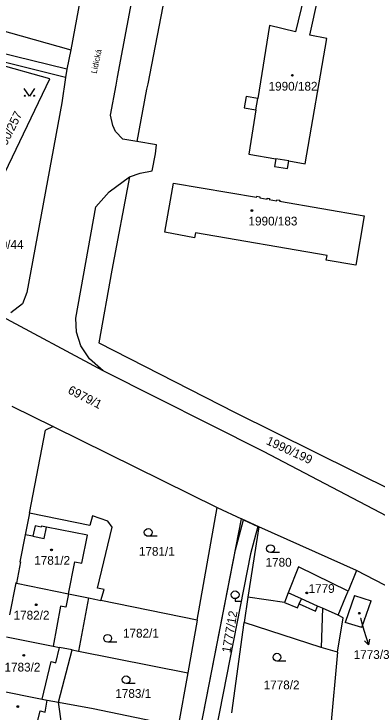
# Model space of a CAD drawing. Extents: x -593183 to -588034, y -1130415 to -1124994.
# Drawn here: x -590349.2 to -590278.8, y -1129085.7 to -1128950.3 of the extents above; entities that cross this region are included whole.
import ezdxf

# ---------------------------------------------------------------- set-up
doc = ezdxf.new("R2010")
doc.units = 0
for name, color, linetype in [('Vrstva 1', 7, 'Continuous'), ('Vrstva 15', 7, 'Continuous'), ('Vrstva 16', 7, 'Continuous'), ('Vrstva 18', 7, 'Continuous'), ('Vrstva 19', 7, 'Continuous'), ('Vrstva 25', 7, 'Continuous'), ('Vrstva 27', 7, 'Continuous'), ('Vrstva 4', 7, 'Continuous')]:
    doc.layers.add(name, color=color, linetype=linetype)

msp = doc.modelspace()

# ---------------------------------------------------------------- linework, layer by layer
at = {"layer": 'Vrstva 1'}
for p, q in [((-590331.87, -1128922.78), (-590338.23, -1128957.21)), ((-590329.14, -1128962.51), (-590322.75, -1128928.47)), ((-590316.48, -1128928.3), (-590323.25, -1128963.83)), ((-590291.95, -1128942.64), (-590294.64, -1128953.73)), ((-590291.87, -1128954.35), (-590289.37, -1128943.12)), ((-590355.11, -1128952.44), (-590338.23, -1128957.21)), ((-590299.67, -1128952.51), (-590301.97, -1128966.65)), ((-590294.64, -1128953.73), (-590299.67, -1128952.51)), ((-590288.59, -1128954.99), (-590291.87, -1128954.35)), ((-590292.77, -1128979.34), (-590288.59, -1128954.99)), ((-590338.97, -1128960.99), (-590355.54, -1128956.88)), ((-590338.23, -1128957.21), (-590338.97, -1128960.99)), ((-590342.3, -1128962.84), (-590358.9, -1128958.23)), ((-590339.22, -1128962.61), (-590356.25, -1128958.32)), ((-590338.97, -1128960.99), (-590339.22, -1128962.61)), ((-590339.22, -1128962.61), (-590339.97, -1128967.5)), ((-590329.44, -1128964.06), (-590329.14, -1128962.51)), ((-590351.75, -1128982.58), (-590342.3, -1128962.84)), ((-590330.5, -1128969.93), (-590329.44, -1128964.06)), ((-590323.25, -1128963.83), (-590323.53, -1128964.84)), ((-590323.53, -1128964.84), (-590325.38, -1128975.03)), ((-590304.22, -1128966.29), (-590304.58, -1128968.5)), ((-590301.97, -1128966.65), (-590304.22, -1128966.29)), ((-590339.97, -1128967.5), (-590346.74, -1129004.3)), ((-590304.58, -1128968.5), (-590302.33, -1128968.87)), ((-590302.33, -1128968.87), (-590303.72, -1128977.45)), ((-590330.08, -1128971.9), (-590330.5, -1128969.93)), ((-590329.55, -1128973.08), (-590330.08, -1128971.9)), ((-590328.13, -1128974.53), (-590329.55, -1128973.08)), ((-590325.38, -1128975.03), (-590328.13, -1128974.53)), ((-590321.62, -1128975.64), (-590325.38, -1128975.03)), ((-590321.76, -1128977.38), (-590321.62, -1128975.64)), ((-590322.42, -1128980.71), (-590321.76, -1128977.38)), ((-590303.72, -1128977.45), (-590298.42, -1128978.36)), ((-590298.42, -1128978.36), (-590298.68, -1128979.84)), ((-590296.21, -1128980.27), (-590295.96, -1128978.79)), ((-590295.96, -1128978.79), (-590292.77, -1128979.34)), ((-590298.68, -1128979.84), (-590296.21, -1128980.27)), ((-590326.83, -1128981.88), (-590324.75, -1128981.19)), ((-590324.75, -1128981.19), (-590322.42, -1128980.71)), ((-590330.76, -1128984.75), (-590326.83, -1128981.88)), ((-590326.83, -1128981.88), (-590330.26, -1129000)), ((-590320, -1128992.64), (-590318.28, -1128983.07)), ((-590318.28, -1128983.07), (-590302.19, -1128985.84)), ((-590333.33, -1128987.7), (-590330.76, -1128984.75)), ((-590302.19, -1128985.84), (-590302.16, -1128985.65)), ((-590302.16, -1128985.65), (-590301.55, -1128985.75)), ((-590301.55, -1128985.75), (-590301.58, -1128985.95)), ((-590301.58, -1128985.95), (-590300.15, -1128986.2)), ((-590300.15, -1128986.2), (-590300.12, -1128986)), ((-590300.12, -1128986), (-590299.71, -1128986.07)), ((-590299.71, -1128986.07), (-590299.75, -1128986.27)), ((-590299.75, -1128986.27), (-590298.31, -1128986.51)), ((-590298.31, -1128986.51), (-590298.28, -1128986.32)), ((-590298.28, -1128986.32), (-590297.68, -1128986.42)), ((-590297.68, -1128986.42), (-590297.72, -1128986.62)), ((-590297.72, -1128986.62), (-590281.34, -1128989.44)), ((-590337.27, -1129009.3), (-590333.33, -1128987.7)), ((-590281.34, -1128989.44), (-590282.93, -1128999.03)), ((-590314.22, -1128993.68), (-590320, -1128992.64)), ((-590314.06, -1128992.76), (-590314.22, -1128993.68)), ((-590288.51, -1128997.13), (-590314.06, -1128992.76)), ((-590288.67, -1128998.06), (-590288.51, -1128997.13)), ((-590282.93, -1128999.03), (-590288.67, -1128998.06)), ((-590330.26, -1129000), (-590332.8, -1129014.08)), ((-590346.74, -1129004.3), (-590347.61, -1129006.55)), ((-590347.61, -1129006.55), (-590349.87, -1129008.29)), ((-590331.97, -1129019.55), (-590353.54, -1129007.97)), ((-590337.09, -1129012), (-590337.27, -1129009.3)), ((-590336.26, -1129014.67), (-590337.09, -1129012)), ((-590332.8, -1129014.08), (-590306.33, -1129027.62)), ((-590334.6, -1129017.21), (-590336.26, -1129014.67)), ((-590331.97, -1129019.55), (-590334.6, -1129017.21)), ((-590300.87, -1129035.21), (-590331.97, -1129019.55)), ((-590349.68, -1129026.37), (-590341.61, -1129030.35)), ((-590306.33, -1129027.62), (-590251.13, -1129055)), ((-590341.61, -1129030.35), (-590343.11, -1129031.06)), ((-590341.61, -1129030.35), (-590309.84, -1129046.03)), ((-590346.24, -1129047.15), (-590343.11, -1129031.06)), ((-590256.82, -1129058.31), (-590300.87, -1129035.21)), ((-590313.68, -1129067.89), (-590309.84, -1129046.03)), ((-590309.84, -1129046.03), (-590305.1, -1129048.24)), ((-590346.24, -1129047.15), (-590347.06, -1129051.36)), ((-590334.5, -1129049.54), (-590346.24, -1129047.15)), ((-590334.04, -1129047.64), (-590334.5, -1129049.54)), ((-590331.04, -1129048.72), (-590334.04, -1129047.64)), ((-590330.18, -1129049.86), (-590331.04, -1129048.72)), ((-590313.17, -1129089.59), (-590305.1, -1129048.24)), ((-590301.77, -1129049.8), (-590305.1, -1129048.24)), ((-590333.03, -1129061.68), (-590330.18, -1129049.86)), ((-590301.77, -1129049.8), (-590303.85, -1129063.46)), ((-590282.83, -1129058.26), (-590301.77, -1129049.8)), ((-590347.06, -1129051.36), (-590348.11, -1129056.57)), ((-590348, -1129056.59), (-590348.75, -1129060.72)), ((-590348.11, -1129056.57), (-590348, -1129056.59)), ((-590294.03, -1129057.59), (-590296.05, -1129062.61)), ((-590284.42, -1129062.31), (-590294.03, -1129057.59)), ((-590282.83, -1129058.26), (-590284.42, -1129062.31)), ((-590271.89, -1129063.94), (-590282.83, -1129058.26)), ((-590348.85, -1129060.7), (-590350.1, -1129066.88)), ((-590348.75, -1129060.72), (-590348.85, -1129060.7)), ((-590348.75, -1129060.72), (-590338.69, -1129062.78)), ((-590338.69, -1129062.78), (-590334.77, -1129063.58)), ((-590331.76, -1129061.99), (-590333.03, -1129061.68)), ((-590332.37, -1129064.07), (-590331.76, -1129061.99)), ((-590296.05, -1129062.61), (-590296.8, -1129064.47)), ((-590284.88, -1129063.35), (-590284.42, -1129062.31)), ((-590334.77, -1129063.58), (-590336.73, -1129073.92)), ((-590334.77, -1129063.58), (-590333.55, -1129063.83)), ((-590333.55, -1129063.83), (-590332.37, -1129064.07)), ((-590313.68, -1129067.89), (-590332.37, -1129064.07)), ((-590303.85, -1129063.46), (-590304.6, -1129068.34)), ((-590296.8, -1129064.47), (-590303.85, -1129063.46)), ((-590286.36, -1129066.97), (-590284.88, -1129063.35)), ((-590283.18, -1129063.11), (-590284.98, -1129068.36)), ((-590283.18, -1129063.11), (-590279.97, -1129064.19)), ((-590281.76, -1129069.34), (-590279.97, -1129064.19)), ((-590285.37, -1129067.46), (-590286.36, -1129066.97)), ((-590313.68, -1129067.89), (-590315.52, -1129078.11)), ((-590306.99, -1129085.9), (-590304.6, -1129068.34)), ((-590289.68, -1129073.2), (-590304.6, -1129068.34)), ((-590286.52, -1129074.15), (-590285.37, -1129067.46)), ((-590281.76, -1129069.34), (-590284.98, -1129068.36)), ((-590350.68, -1129071.16), (-590341.63, -1129072.95)), ((-590341.63, -1129072.95), (-590340.39, -1129073.19)), ((-590340.63, -1129083.83), (-590337.98, -1129073.67)), ((-590337.98, -1129073.67), (-590340.39, -1129073.19)), ((-590337.98, -1129073.67), (-590336.73, -1129073.92)), ((-590286.52, -1129074.15), (-590289.68, -1129073.2)), ((-590336.73, -1129073.92), (-590315.52, -1129078.11)), ((-590286.52, -1129074.15), (-590288.04, -1129090.84)), ((-590315.52, -1129078.11), (-590317.4, -1129088.51)), ((-590352.8, -1129081.44), (-590343.78, -1129083.24)), ((-590343.78, -1129083.24), (-590342.8, -1129083.42)), ((-590342.8, -1129083.42), (-590340.63, -1129083.83)), ((-590340.63, -1129083.83), (-590333.86, -1129085.09)), ((-590339.98, -1129088.42), (-590340.63, -1129083.83)), ((-590333.86, -1129085.09), (-590317.4, -1129088.51))]:
    msp.add_line(p, q, dxfattribs=at)
at = {"layer": 'Vrstva 16'}
msp.add_line((-590282.05, -1129067.55), (-590281.36, -1129069.86), dxfattribs=at)
at = {"layer": 'Vrstva 25'}
for p, q in [((-590321.46, -1129051.64), (-590323.21, -1129051.64)), ((-590297.74, -1129054.78), (-590299.49, -1129054.78)), ((-590306.34, -1129063.74), (-590306.34, -1129064.24)), ((-590306.34, -1129064.24), (-590305.32, -1129064.24)), ((-590281.36, -1129069.86), (-590280.5, -1129072.73)), ((-590329.31, -1129072.19), (-590331.06, -1129072.19)), ((-590296.49, -1129075.85), (-590298.24, -1129075.85)), ((-590325.74, -1129080.23), (-590327.49, -1129080.23))]:
    msp.add_line(p, q, dxfattribs=at)
for points in [[(-590345.23, -1128964.74), (-590346.23, -1128966.24), (-590347.23, -1128964.74)], [(-590280.31, -1129071.63), (-590280.5, -1129072.73), (-590281.26, -1129071.92)]]:
    msp.add_lwpolyline(points, dxfattribs=at)
for centre, radius in [((-590295.25, -1128962.17), 0.175), ((-590295.25, -1128962.17), 0.15), ((-590347.13, -1128966.14), 0.1), ((-590345.33, -1128966.14), 0.1), ((-590303.09, -1128988.43), 0.175), ((-590303.09, -1128988.43), 0.15), ((-590323.21, -1129050.89), 0.75), ((-590299.49, -1129054.03), 0.75), ((-590341.96, -1129054.29), 0.175), ((-590341.96, -1129054.29), 0.15), ((-590306.34, -1129062.99), 0.75), ((-590292.45, -1129062.63), 0.175), ((-590292.45, -1129062.63), 0.15), ((-590344.92, -1129064.92), 0.175), ((-590344.92, -1129064.92), 0.15), ((-590282.26, -1129066.58), 0.175), ((-590282.26, -1129066.58), 0.15), ((-590331.06, -1129071.44), 0.75), ((-590347.34, -1129074.74), 0.175), ((-590347.34, -1129074.74), 0.15), ((-590298.24, -1129075.1), 0.75), ((-590327.49, -1129079.48), 0.75), ((-590348.51, -1129084.69), 0.175), ((-590348.51, -1129084.69), 0.15)]:
    msp.add_circle(centre, radius, dxfattribs=at)
at = {"layer": 'Vrstva 27'}
for p, q in [((-590306.27, -1129054.25), (-590304.71, -1129048.42)), ((-590304.71, -1129048.42), (-590301.95, -1129049.71)), ((-590301.95, -1129049.71), (-590303.38, -1129055.06)), ((-590313.17, -1129089.59), (-590306.27, -1129054.25)), ((-590303.38, -1129055.06), (-590310.15, -1129089.76))]:
    msp.add_line(p, q, dxfattribs=at)
at = {"layer": 'Vrstva 4'}
for p, q in [((-590302.33, -1128968.87), (-590301.97, -1128966.65)), ((-590295.96, -1128978.79), (-590298.42, -1128978.36)), ((-590345.16, -1129049.6), (-590345.61, -1129051.63)), ((-590343.95, -1129049.84), (-590345.16, -1129049.6)), ((-590343.91, -1129049.64), (-590343.95, -1129049.84)), ((-590342.91, -1129049.84), (-590343.91, -1129049.64)), ((-590343.36, -1129052.06), (-590342.91, -1129049.84)), ((-590335, -1129051.44), (-590342.91, -1129049.84)), ((-590345.61, -1129051.63), (-590347.06, -1129051.36)), ((-590345.61, -1129051.63), (-590343.36, -1129052.06)), ((-590336.09, -1129056.85), (-590335, -1129051.44)), ((-590338.69, -1129062.78), (-590337.44, -1129056.58)), ((-590337.44, -1129056.58), (-590336.09, -1129056.85)), ((-590338.69, -1129062.78), (-590339.18, -1129065.41)), ((-590293.48, -1129063.77), (-590296.05, -1129062.61)), ((-590293.92, -1129064.74), (-590293.48, -1129063.77)), ((-590290.35, -1129065.17), (-590293.48, -1129063.77)), ((-590340.19, -1129065.22), (-590341.63, -1129072.95)), ((-590339.18, -1129065.41), (-590340.19, -1129065.22)), ((-590296.8, -1129064.47), (-590294.26, -1129065.5)), ((-590294.26, -1129065.5), (-590293.92, -1129064.74)), ((-590293.92, -1129064.74), (-590290.79, -1129066.15)), ((-590290.79, -1129066.15), (-590290.35, -1129065.17)), ((-590289.37, -1129065.61), (-590290.35, -1129065.17)), ((-590289.37, -1129065.61), (-590289.68, -1129073.2)), ((-590286.36, -1129066.97), (-590289.37, -1129065.61)), ((-590341.11, -1129076.19), (-590340.39, -1129073.19)), ((-590343.78, -1129083.24), (-590342.03, -1129075.96)), ((-590342.03, -1129075.96), (-590341.11, -1129076.19)), ((-590343.16, -1129085.74), (-590342.8, -1129083.42)), ((-590344.59, -1129087.4), (-590344.17, -1129085.52)), ((-590344.17, -1129085.52), (-590343.16, -1129085.74))]:
    msp.add_line(p, q, dxfattribs=at)

# ---------------------------------------------------------------- texts
at = {"layer": 'Vrstva 15'}
msp.add_text('Lidická', height=1.14, rotation=77.9298, dxfattribs=at).set_placement((-590333.21, -1128961.91))
at = {"layer": 'Vrstva 16'}
msp.add_text('1773/3', height=1.7, dxfattribs=at).set_placement((-590283.35, -1129075.44))
at = {"layer": 'Vrstva 18'}
for s, rotation, p in [('1990/257', 63.7237, (-590351.77, -1128978.18)), ('6979/1', 333, (-590338.93, -1129023.8)), ('1990/199', 335.1552, (-590300.46, -1129033.69)), ('1777/12', 80.182, (-590307.27, -1129074.35))]:
    msp.add_text(s, height=1.7, rotation=rotation, dxfattribs=at).set_placement(p)
for s, p in [('1990/44', (-590355.6, -1128995.86)), ('1781/1', (-590325.01, -1129055.41)), ('1780', (-590300.44, -1129057.53)), ('1782/1', (-590328.09, -1129071.29)), ('1778/2', (-590300.81, -1129081.33)), ('1783/1', (-590329.58, -1129082.99))]:
    msp.add_text(s, height=1.7, dxfattribs=at).set_placement(p)
at = {"layer": 'Vrstva 19'}
for s, height, p in [('1990/182', 1.7, (-590299.86, -1128965.14)), ('1990/183', 1.7, (-590303.75, -1128991.31)), ('1781/2', 1.7, (-590345.31, -1129057.16)), ('1779', 1.7, (-590292.1, -1129062.63)), ('1782/2', 1.7, (-590349.31, -1129067.79)), ('1773/3', 0.2, (-590282.05, -1129067.55)), ('1783/2', 1.7, (-590351.07, -1129077.88))]:
    msp.add_text(s, height=height, dxfattribs=at).set_placement(p)

doc.saveas('drawing.dxf')
